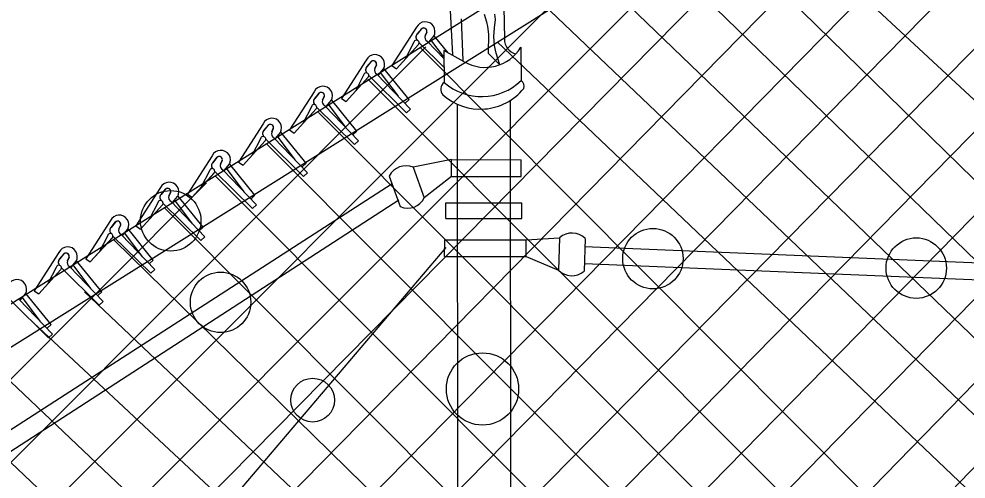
# Model space of a CAD drawing. Extents: x 0 to 1270, y 0 to 830.
# Drawn here: x 1173.43 to 1219.33, y 459.61 to 481.89 of the extents above; entities that cross this region are included whole.
import ezdxf

# ---------------------------------------------------------------- set-up
doc = ezdxf.new("R2010")
doc.units = 0
doc.layers.add('sb_Chainlink Fence', color=7, linetype='Continuous')
doc.layers.add('sb_Existing Structural Steel', color=7, linetype='Continuous')

msp = doc.modelspace()

# ---------------------------------------------------------------- linework, layer by layer
at = {"layer": 'sb_Chainlink Fence'}
for p, q in [((1124.51, 395.776), (1226.581, 499.517)), ((1124.504, 399.802), (1222.118, 498.773)), ((1124.515, 391.751), (1228.93, 497.815)), ((1124.499, 403.827), (1214.923, 494.251)), ((1124.52, 387.726), (1226.546, 491.401)), ((1207.328, 489.494), (1242.522, 456.773)), ((1205.235, 488.265), (1226.635, 467.352)), ((1124.494, 407.852), (1204.594, 487.952)), ((1124.525, 383.7), (1226.598, 487.423)), ((1202.69, 486.775), (1226.416, 463.777)), ((1200.289, 485.134), (1226.436, 459.985)), ((1197.727, 483.665), (1228.543, 454.309)), ((1128.611, 383.755), (1226.463, 483.257)), ((1192.702, 481.484), (1191.501, 479.628)), ((1192.728, 481.15), (1192.949, 481.415)), ((1192.928, 481.394), (1192.728, 481.15)), ((1193.191, 481.253), (1193.11, 481.075)), ((1193.111, 481.082), (1193.19, 481.249)), ((1193.55, 481.089), (1193.565, 481.126)), ((1191.725, 479.478), (1192.799, 480.657)), ((1191.725, 479.478), (1192.792, 480.65)), ((1192.57, 480.755), (1192.171, 479.975)), ((1192.821, 480.732), (1194.023, 479.547)), ((1193.219, 480.807), (1194.026, 479.965)), ((1193.287, 480.76), (1193.532, 481.055)), ((1193.29, 480.764), (1193.533, 481.056)), ((1194.004, 480.068), (1193.396, 480.879)), ((1193.532, 481.055), (1193.55, 481.089)), ((1194.225, 480.252), (1193.556, 481.077)), ((1196.614, 480.783), (1226.128, 452.717)), ((1124.489, 411.878), (1193.141, 480.53)), ((1192.875, 480.498), (1226.179, 447.101)), ((1190.262, 479.896), (1189.062, 478.04)), ((1190.289, 479.562), (1190.509, 479.827)), ((1190.489, 479.805), (1190.289, 479.562)), ((1139.326, 390.44), (1226.568, 479.331)), ((1190.751, 479.665), (1190.671, 479.487)), ((1190.672, 479.493), (1190.751, 479.661)), ((1190.848, 479.171), (1191.093, 479.467)), ((1190.851, 479.176), (1191.094, 479.468)), ((1191.816, 478.144), (1190.957, 479.291)), ((1191.093, 479.467), (1191.11, 479.501)), ((1191.11, 479.501), (1191.126, 479.538)), ((1192.337, 477.983), (1191.116, 479.489)), ((1191.501, 479.628), (1191.725, 479.478)), ((1189.286, 477.89), (1190.36, 479.068)), ((1189.286, 477.89), (1190.353, 479.062)), ((1190.131, 479.167), (1189.732, 478.387)), ((1190.341, 478.978), (1223.771, 445.513)), ((1190.382, 479.143), (1192.212, 477.339)), ((1190.78, 479.218), (1192.409, 477.521)), ((1187.736, 478.364), (1186.535, 476.509)), ((1187.763, 478.03), (1187.983, 478.296)), ((1187.962, 478.274), (1187.763, 478.03)), ((1188.225, 478.134), (1188.145, 477.956)), ((1188.145, 477.962), (1188.225, 478.13)), ((1188.321, 477.64), (1188.566, 477.936)), ((1188.324, 477.645), (1188.567, 477.937)), ((1188.566, 477.936), (1188.584, 477.97)), ((1188.584, 477.97), (1188.599, 478.006)), ((1189.811, 476.452), (1188.59, 477.957)), ((1189.062, 478.04), (1189.286, 477.89)), ((1192.337, 477.983), (1192.141, 477.802)), ((1186.759, 476.358), (1187.833, 477.537)), ((1186.759, 476.358), (1187.826, 477.53)), ((1187.604, 477.635), (1187.206, 476.856)), ((1187.855, 477.612), (1189.686, 475.808)), ((1188.253, 477.687), (1189.882, 475.989)), ((1189.289, 476.613), (1188.43, 477.76)), ((1192.409, 477.521), (1192.212, 477.339)), ((1187.95, 477.35), (1221.146, 444.105)), ((1185.268, 476.814), (1184.068, 474.958)), ((1185.295, 476.48), (1185.515, 476.745)), ((1185.495, 476.724), (1185.295, 476.48)), ((1185.757, 476.583), (1185.677, 476.405)), ((1185.678, 476.412), (1185.757, 476.579)), ((1186.535, 476.509), (1186.759, 476.358)), ((1185.137, 476.085), (1184.738, 475.305)), ((1185.388, 476.062), (1187.218, 474.258)), ((1185.786, 476.137), (1187.415, 474.439)), ((1185.854, 476.09), (1186.099, 476.385)), ((1185.857, 476.094), (1186.1, 476.386)), ((1186.822, 475.062), (1185.963, 476.209)), ((1186.099, 476.385), (1186.116, 476.419)), ((1186.116, 476.419), (1186.132, 476.456)), ((1187.343, 474.901), (1186.122, 476.407)), ((1189.811, 476.452), (1189.614, 476.27)), ((1184.292, 474.808), (1185.366, 475.987)), ((1184.292, 474.808), (1185.359, 475.98)), ((1185.465, 475.805), (1217.996, 443.23)), ((1189.882, 475.989), (1189.686, 475.808)), ((1151.281, 398.365), (1226.638, 475.371)), ((1182.792, 475.26), (1181.591, 473.404)), ((1182.819, 474.926), (1183.039, 475.191)), ((1183.019, 475.169), (1182.819, 474.926)), ((1183.281, 475.029), (1183.201, 474.851)), ((1183.201, 474.858), (1183.281, 475.025)), ((1183.378, 474.535), (1183.622, 474.831)), ((1183.381, 474.54), (1183.624, 474.832)), ((1183.622, 474.831), (1183.64, 474.865)), ((1183.64, 474.865), (1183.655, 474.902)), ((1184.867, 473.347), (1183.646, 474.853)), ((1184.068, 474.958), (1184.292, 474.808)), ((1187.343, 474.901), (1187.147, 474.72)), ((1181.816, 473.254), (1182.89, 474.433)), ((1181.816, 473.254), (1182.883, 474.426)), ((1182.66, 474.531), (1182.262, 473.751)), ((1182.911, 474.508), (1184.742, 472.703)), ((1182.931, 474.295), (1216.377, 440.826)), ((1183.31, 474.583), (1184.938, 472.885)), ((1184.346, 473.508), (1183.486, 474.655)), ((1187.415, 474.439), (1187.218, 474.258)), ((1124.484, 415.903), (1182.525, 473.944)), ((1180.289, 473.717), (1179.088, 471.862)), ((1180.316, 473.383), (1180.536, 473.649)), ((1180.515, 473.627), (1180.316, 473.383)), ((1180.778, 473.487), (1180.698, 473.309)), ((1180.698, 473.315), (1180.778, 473.483)), ((1181.119, 473.289), (1181.137, 473.323)), ((1181.137, 473.323), (1181.152, 473.359)), ((1182.363, 471.805), (1181.143, 473.31)), ((1181.591, 473.404), (1181.816, 473.254)), ((1184.867, 473.347), (1184.671, 473.166)), ((1179.312, 471.711), (1180.386, 472.89)), ((1179.312, 471.711), (1180.379, 472.883)), ((1180.157, 472.988), (1179.758, 472.209)), ((1180.408, 472.965), (1182.239, 471.161)), ((1180.806, 473.04), (1182.435, 471.342)), ((1180.874, 472.993), (1181.119, 473.289)), ((1180.877, 472.998), (1181.12, 473.29)), ((1181.842, 471.966), (1180.983, 473.113)), ((1184.938, 472.885), (1184.742, 472.703)), ((1180.474, 472.733), (1214.303, 438.87)), ((1177.863, 472.125), (1176.662, 470.269)), ((1177.89, 471.791), (1178.11, 472.057)), ((1178.09, 472.035), (1177.89, 471.791)), ((1178.352, 471.895), (1178.272, 471.717)), ((1178.272, 471.723), (1178.352, 471.891)), ((1178.448, 471.401), (1178.693, 471.696)), ((1178.452, 471.405), (1178.695, 471.697)), ((1179.417, 470.374), (1178.557, 471.52)), ((1178.693, 471.696), (1178.711, 471.731)), ((1178.711, 471.731), (1178.726, 471.767)), ((1179.938, 470.212), (1178.717, 471.718)), ((1179.088, 471.862), (1179.312, 471.711)), ((1182.363, 471.805), (1182.167, 471.623)), ((1163.933, 406.986), (1226.738, 471.44)), ((1176.887, 470.119), (1177.961, 471.298)), ((1176.887, 470.119), (1177.954, 471.291)), ((1177.731, 471.396), (1177.333, 470.617)), ((1177.982, 471.373), (1179.813, 469.569)), ((1178.04, 471.17), (1212.637, 437.324)), ((1178.38, 471.448), (1180.009, 469.75)), ((1182.435, 471.342), (1182.239, 471.161)), ((1175.365, 470.581), (1174.165, 468.725)), ((1175.392, 470.247), (1175.612, 470.512)), ((1175.592, 470.491), (1175.392, 470.247)), ((1175.854, 470.35), (1175.774, 470.172)), ((1175.775, 470.179), (1175.854, 470.346)), ((1175.951, 469.857), (1176.196, 470.152)), ((1175.954, 469.861), (1176.197, 470.153)), ((1176.196, 470.152), (1176.213, 470.186)), ((1176.213, 470.186), (1176.229, 470.223)), ((1177.44, 468.668), (1176.219, 470.174)), ((1176.662, 470.269), (1176.887, 470.119)), ((1179.938, 470.212), (1179.742, 470.031)), ((1174.389, 468.575), (1175.463, 469.754)), ((1174.389, 468.575), (1175.456, 469.747)), ((1175.234, 469.852), (1174.835, 469.072)), ((1175.485, 469.829), (1177.315, 468.025)), ((1175.883, 469.904), (1177.512, 468.206)), ((1176.919, 468.829), (1176.06, 469.976)), ((1180.009, 469.75), (1179.813, 469.569)), ((1174.165, 468.725), (1174.389, 468.575)), ((1173.029, 468.248), (1174.86, 466.444)), ((1173.427, 468.323), (1175.056, 466.625)), ((1173.495, 468.276), (1173.74, 468.571)), ((1173.498, 468.28), (1173.741, 468.572)), ((1174.463, 467.249), (1173.604, 468.395)), ((1173.74, 468.571), (1173.758, 468.606)), ((1173.758, 468.606), (1173.773, 468.642)), ((1174.984, 467.088), (1173.763, 468.593)), ((1176.608, 468.679), (1210.573, 436.484)), ((1177.44, 468.668), (1177.244, 468.487)), ((1177.512, 468.206), (1177.315, 468.025)), ((1174.14, 467.178), (1208.286, 435.314)), ((1174.984, 467.088), (1174.788, 466.906)), ((1174.961, 413.983), (1226.565, 467.237)), ((1175.056, 466.625), (1174.86, 466.444)), ((1171.012, 466.213), (1205.13, 433.955)), ((1169.345, 463.888), (1203.006, 432.084))]:
    msp.add_line(p, q, dxfattribs=at)
for centre, radius, start, end in [((1193.123, 481.281), 0.468, 331.3168, 154.2235), ((1192.86, 481.009), 0.192, 140.7454, 233.549), ((1192.865, 481.01), 0.195, 134.2109, 232.7781), ((1193.046, 481.297), 0.152, 343.0585, 140.6805), ((1193.046, 481.298), 0.152, 341.2781, 129.7611), ((1192.696, 480.734), 0.128, 319.5652, 170.6133), ((1193.305, 480.998), 0.209, 157.027, 245.7015), ((1190.683, 479.692), 0.468, 331.3168, 154.2235), ((1190.606, 479.709), 0.152, 343.0585, 140.6805), ((1190.607, 479.71), 0.152, 341.2781, 129.7611), ((1190.257, 479.146), 0.128, 319.5652, 170.6133), ((1190.42, 479.421), 0.192, 140.7454, 233.549), ((1190.426, 479.421), 0.195, 134.2109, 232.7781), ((1190.866, 479.409), 0.209, 157.027, 245.7015), ((1188.157, 478.161), 0.468, 331.3168, 154.2235), ((1187.894, 477.89), 0.192, 140.7454, 233.549), ((1187.899, 477.89), 0.195, 134.2109, 232.7781), ((1188.08, 478.178), 0.152, 343.0585, 140.6805), ((1188.08, 478.179), 0.152, 341.2781, 129.7611), ((1188.339, 477.878), 0.209, 157.027, 245.7015), ((1187.73, 477.615), 0.128, 319.5652, 170.6133), ((1185.689, 476.61), 0.468, 331.3168, 154.2235), ((1185.612, 476.627), 0.152, 343.0585, 140.6805), ((1185.613, 476.628), 0.152, 341.2781, 129.7611), ((1185.263, 476.064), 0.128, 319.5652, 170.6133), ((1185.426, 476.339), 0.192, 140.7454, 233.549), ((1185.432, 476.34), 0.195, 134.2109, 232.7781), ((1185.872, 476.328), 0.209, 157.027, 245.7015), ((1183.213, 475.056), 0.468, 331.3168, 154.2235), ((1183.136, 475.073), 0.152, 343.0585, 140.6805), ((1183.137, 475.074), 0.152, 341.2781, 129.7611), ((1182.95, 474.785), 0.192, 140.7454, 233.549), ((1182.955, 474.786), 0.195, 134.2109, 232.7781), ((1183.396, 474.773), 0.209, 157.027, 245.7015), ((1182.787, 474.51), 0.128, 319.5652, 170.6133), ((1180.71, 473.514), 0.468, 331.3168, 154.2235), ((1180.447, 473.243), 0.192, 140.7454, 233.549), ((1180.452, 473.243), 0.195, 134.2109, 232.7781), ((1180.633, 473.531), 0.152, 343.0585, 140.6805), ((1180.633, 473.532), 0.152, 341.2781, 129.7611), ((1180.892, 473.231), 0.209, 157.027, 245.7015), ((1180.283, 472.968), 0.128, 319.5652, 170.6133), ((1178.284, 471.922), 0.468, 331.3168, 154.2235), ((1178.207, 471.939), 0.152, 343.0585, 140.6805), ((1178.208, 471.94), 0.152, 341.2781, 129.7611), ((1177.857, 471.375), 0.128, 319.5652, 170.6133), ((1178.021, 471.651), 0.192, 140.7454, 233.549), ((1178.026, 471.651), 0.195, 134.2109, 232.7781), ((1178.467, 471.639), 0.209, 157.027, 245.7015), ((1175.786, 470.378), 0.468, 331.3168, 154.2235), ((1175.709, 470.394), 0.152, 343.0585, 140.6805), ((1175.71, 470.395), 0.152, 341.2781, 129.7611), ((1175.523, 470.106), 0.192, 140.7454, 233.549), ((1175.529, 470.107), 0.195, 134.2109, 232.7781), ((1175.969, 470.095), 0.209, 157.027, 245.7015), ((1175.36, 469.831), 0.128, 319.5652, 170.6133), ((1173.331, 468.797), 0.468, 331.3168, 154.2235)]:
    msp.add_arc(centre, radius, start, end, dxfattribs=at)
at = {"layer": 'sb_Existing Structural Steel'}
for p, q in [((1226.596, 501.618), (1124.439, 437.642)), ((1226.581, 499.517), (1125.078, 435.951)), ((1194.336, 482.296), (1194.446, 480.146)), ((1195.979, 482.116), (1196.093, 481.742)), ((1196.518, 481.856), (1196.501, 482.111)), ((1196.923, 482.473), (1196.958, 480.915)), ((1194.861, 481.886), (1194.949, 479.879)), ((1196.093, 481.742), (1196.137, 481.527)), ((1196.474, 481.45), (1196.518, 481.856)), ((1196.137, 481.527), (1196.191, 481.147)), ((1196.191, 481.147), (1196.163, 480.227)), ((1196.45, 481.035), (1196.474, 481.45)), ((1196.484, 480.596), (1196.45, 481.035)), ((1194.027, 480.359), (1194.035, 478.816)), ((1195.008, 479.817), (1194.027, 480.359)), ((1196.738, 479.668), (1196.163, 480.227)), ((1196.557, 480.225), (1196.484, 480.596)), ((1196.738, 479.668), (1196.557, 480.225)), ((1197.754, 480.514), (1197.766, 478.902)), ((1197.293, 435.492), (1197.251, 477.953)), ((1194.726, 433.282), (1194.683, 477.763)), ((1194.397, 475.078), (1192.536, 474.702)), ((1192.536, 474.702), (1193.075, 473.22)), ((1194.397, 475.078), (1197.769, 475.065)), ((1194.397, 474.251), (1194.397, 475.078)), ((1194.397, 474.251), (1194.397, 475.078)), ((1197.769, 474.254), (1197.769, 475.065)), ((1191.373, 474.278), (1191.912, 472.797)), ((1194.397, 474.251), (1193.075, 473.22)), ((1194.397, 474.251), (1197.769, 474.254)), ((1127.431, 432.598), (1191.517, 473.919)), ((1127.937, 431.779), (1191.836, 473.123)), ((1194.126, 472.987), (1197.801, 472.987)), ((1194.126, 472.218), (1194.126, 472.987)), ((1197.801, 472.218), (1197.801, 472.987)), ((1194.126, 472.218), (1197.801, 472.218)), ((1194.061, 470.38), (1194.069, 471.197)), ((1194.069, 471.197), (1198.013, 471.197)), ((1198.005, 470.38), (1198.013, 471.197)), ((1198.013, 471.197), (1199.635, 471.293)), ((1199.635, 471.293), (1199.579, 469.718)), ((1200.872, 471.248), (1200.815, 469.673)), ((1194.124, 470.811), (1168.076, 440.268)), ((1200.838, 470.867), (1243.493, 469.099)), ((1194.061, 470.38), (1198.005, 470.38)), ((1198.005, 470.38), (1199.579, 469.718)), ((1200.836, 470.044), (1243.468, 468.274))]:
    msp.add_line(p, q, dxfattribs=at)
for centre, radius in [((1180.784, 472.108), 1.465), ((1204.155, 470.279), 1.465), ((1216.919, 469.821), 1.465), ((1183.2, 468.164), 1.465), ((1195.895, 463.966), 1.752), ((1187.663, 463.426), 1.06)]:
    msp.add_circle(centre, radius, dxfattribs=at)
for centre, radius, start, end in [((1197.7, 480.911), 0.742, 179.6928, 255.2815), ((1196.028, 481.559), 2.018, 239.6437, 328.8146), ((1194.3, 478.483), 0.425, 128.4858, 220.3398), ((1195.853, 480.877), 2.748, 228.5933, 314.1189), ((1197.592, 478.631), 0.322, 339.5752, 57.1594), ((1195.786, 480.237), 2.719, 228.2691, 320.8188), ((1192.178, 473.874), 0.901, 66.6143, 153.3857), ((1192.269, 473.624), 0.901, 246.6143, 333.3857), ((1200.23, 470.616), 0.901, 44.5525, 131.3239), ((1200.22, 470.35), 0.901, 224.5526, 311.3239)]:
    msp.add_arc(centre, radius, start, end, dxfattribs=at)

doc.saveas('drawing.dxf')
